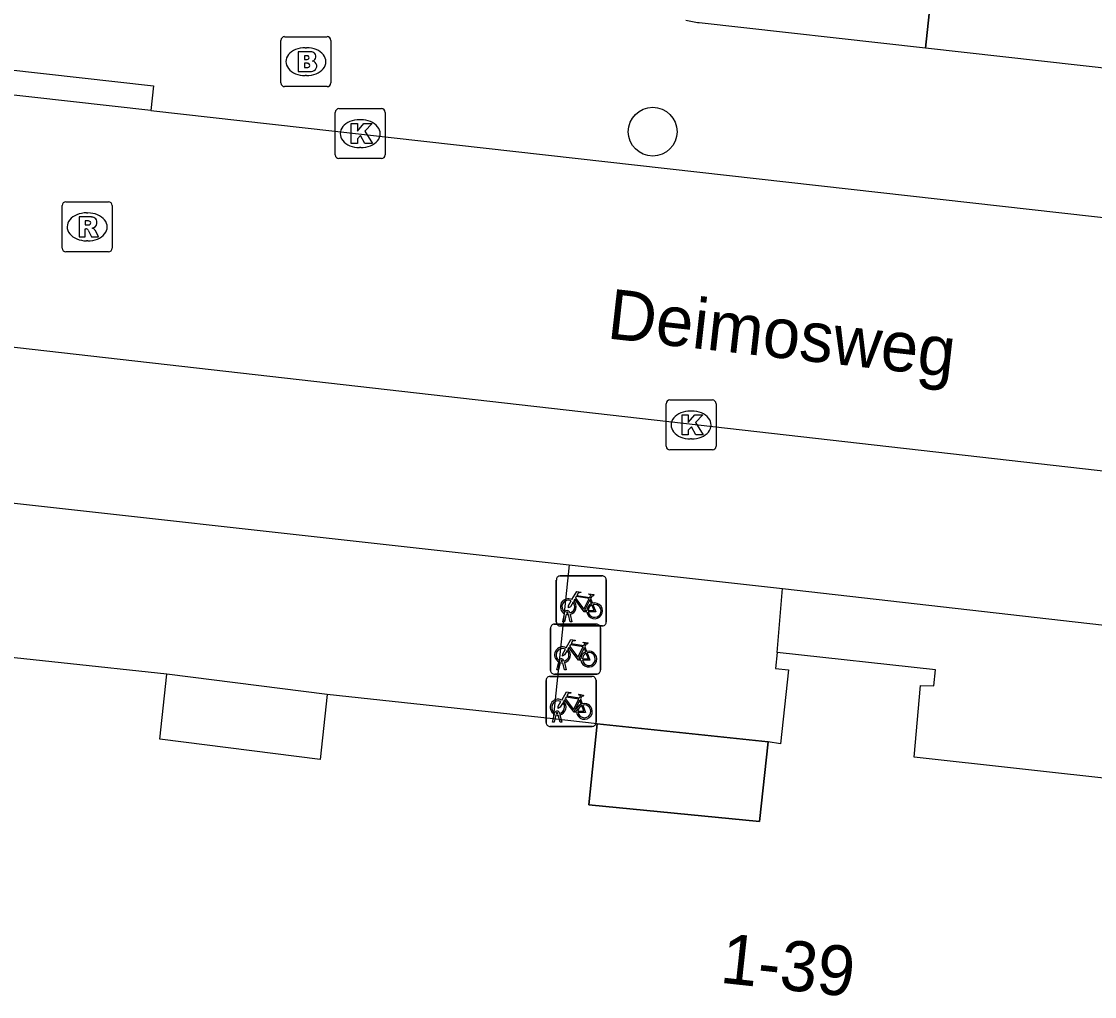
# Model space of a CAD drawing. Extents: x 161928 to 163055, y 386475 to 387428.
# Drawn here: x 162213.35 to 162234.84, y 386826.91 to 386846.43 of the extents above; entities that cross this region are included whole.
import ezdxf

# ---------------------------------------------------------------- set-up
doc = ezdxf.new("R2010")
doc.units = 0
for name, color, linetype in [('IMGEO_Boom', 7, 'Continuous'), ('IMGEO_Brandkraan', 7, 'Continuous'), ('IMGEO_Fietsenrek', 7, 'Continuous'), ('IMGEO_Groenvoorziening', 7, 'Continuous'), ('IMGEO_Hek', 7, 'Continuous'), ('IMGEO_Kolk', 7, 'Continuous'), ('IMGEO_Openbare_ruimte_label', 7, 'Continuous'), ('IMGEO_Pand', 7, 'Continuous'), ('IMGEO_Pand_nummerreeks', 7, 'Continuous'), ('IMGEO_Pand_overbouw', 7, 'Continuous'), ('IMGEO_Rijbaan_lokaal_open', 7, 'Continuous'), ('IMGEO_Rioolput', 7, 'Continuous'), ('IMGEO_Voetpad_open', 7, 'Continuous')]:
    doc.layers.add(name, color=color, linetype=linetype)

msp = doc.modelspace()

# ---------------------------------------------------------------- linework, layer by layer
at = {"layer": 'IMGEO_Boom'}
msp.add_circle((162225.994, 386844.225), 0.489, dxfattribs=at)
at = {"layer": 'IMGEO_Brandkraan'}
for p, q in [((162218.623, 386846.127), (162219.475, 386846.127)), ((162218.548, 386845.201), (162218.548, 386846.053)), ((162219.036, 386845.907), (162219.061, 386845.907)), ((162219.549, 386846.053), (162219.549, 386845.201)), ((162219.059, 386845.347), (162219.034, 386845.347)), ((162219.475, 386845.127), (162218.623, 386845.127))]:
    msp.add_line(p, q, dxfattribs=at)
for points in [[(162218.623, 386846.127), (162219.475, 386846.127)], [(162218.548, 386845.201), (162218.548, 386846.053)], [(162219.549, 386846.053), (162219.549, 386845.201)], [(162218.896, 386845.827), (162218.896, 386845.427), (162219.109, 386845.427)], [(162219.127, 386845.827), (162218.896, 386845.827)], [(162219.075, 386845.746), (162219.021, 386845.746), (162219.021, 386845.67)], [(162219.021, 386845.67), (162219.074, 386845.67)], [(162219.083, 386845.594), (162219.021, 386845.594), (162219.021, 386845.513)], [(162219.021, 386845.513), (162219.083, 386845.513)], [(162219.475, 386845.127), (162218.623, 386845.127)]]:
    msp.add_lwpolyline(points, dxfattribs=at)
for centre, radius, start, end in [((162218.625, 386846.051), 0.0765, 91.552, 178.448), ((162218.625, 386846.051), 0.0765, 91.552, 178.448), ((162219.473, 386846.051), 0.0765, 1.552, 88.448), ((162219.473, 386846.051), 0.0765, 1.552, 88.448), ((162219.076, 386845.708), 0.0379, 267.8285, 90.9355), ((162219.131, 386845.682), 0.145, 59.4692, 91.5367), ((162219.156, 386845.729), 0.0922, 285.5137, 58.1501), ((162219.161, 386845.537), 0.105, 301.3115, 78.989), ((162219.084, 386845.553), 0.0404, 269.8759, 90.5077), ((162219.115, 386845.678), 0.251, 268.6676, 293.5347), ((162218.625, 386845.203), 0.0765, 181.552, 268.448), ((162218.625, 386845.203), 0.0765, 181.552, 268.448), ((162219.473, 386845.203), 0.0765, 271.552, 358.448), ((162219.473, 386845.203), 0.0765, 271.552, 358.448)]:
    msp.add_arc(centre, radius, start, end, dxfattribs=at)
for centre, major_axis, ratio, start_param, end_param in [((162219.035, 386845.627), (-0.387, 0.002), 0.722429, 4.712389, 7.853982), ((162219.06, 386845.627), (-0.39, 0.002), 0.717154, 1.570796, 4.712389)]:
    msp.add_ellipse(centre, major_axis=major_axis, ratio=ratio, start_param=start_param, end_param=end_param, dxfattribs=at)
at = {"layer": 'IMGEO_Fietsenrek'}
for p, q in [((162224.139, 386835.332), (162224.98, 386835.332)), ((162224.98, 386835.332), (162224.139, 386835.332)), ((162224.064, 386834.407), (162224.064, 386835.248)), ((162224.064, 386835.248), (162224.064, 386834.407)), ((162225.064, 386835.257), (162225.064, 386834.416)), ((162225.064, 386834.416), (162225.064, 386835.257)), ((162224.751, 386834.881), (162224.787, 386834.786)), ((162224.191, 386834.416), (162224.23, 386834.576)), ((162224.26, 386834.564), (162224.225, 386834.416)), ((162224.302, 386834.588), (162224.301, 386834.592)), ((162224.343, 386834.416), (162224.309, 386834.558)), ((162224.333, 386834.599), (162224.334, 386834.592)), ((162224.341, 386834.562), (162224.376, 386834.416)), ((162223.948, 386833.442), (162223.948, 386834.283)), ((162223.948, 386834.283), (162223.948, 386833.442)), ((162224.023, 386834.367), (162224.864, 386834.367)), ((162224.864, 386834.367), (162224.023, 386834.367)), ((162224.989, 386834.332), (162224.148, 386834.332)), ((162224.148, 386834.332), (162224.989, 386834.332)), ((162224.225, 386834.416), (162224.191, 386834.416)), ((162224.376, 386834.416), (162224.343, 386834.416)), ((162224.948, 386834.292), (162224.948, 386833.451)), ((162224.948, 386833.451), (162224.948, 386834.292)), ((162224.635, 386833.916), (162224.671, 386833.821)), ((162224.075, 386833.451), (162224.114, 386833.611)), ((162224.186, 386833.623), (162224.185, 386833.627)), ((162224.217, 386833.634), (162224.218, 386833.627)), ((162224.109, 386833.451), (162224.075, 386833.451)), ((162224.144, 386833.599), (162224.109, 386833.451)), ((162224.227, 386833.451), (162224.193, 386833.593)), ((162224.225, 386833.597), (162224.26, 386833.451)), ((162224.26, 386833.451), (162224.227, 386833.451)), ((162223.859, 386832.395), (162223.859, 386833.236)), ((162223.859, 386833.236), (162223.859, 386832.395)), ((162223.934, 386833.32), (162224.775, 386833.32)), ((162224.775, 386833.32), (162223.934, 386833.32)), ((162224.873, 386833.367), (162224.032, 386833.367)), ((162224.032, 386833.367), (162224.873, 386833.367)), ((162224.859, 386833.245), (162224.859, 386832.404)), ((162224.859, 386832.404), (162224.859, 386833.245)), ((162224.546, 386832.869), (162224.582, 386832.774)), ((162223.986, 386832.404), (162224.025, 386832.564)), ((162224.055, 386832.552), (162224.02, 386832.404)), ((162224.097, 386832.576), (162224.096, 386832.58)), ((162224.138, 386832.404), (162224.104, 386832.546)), ((162224.128, 386832.587), (162224.129, 386832.58)), ((162224.136, 386832.55), (162224.171, 386832.404)), ((162224.784, 386832.32), (162223.943, 386832.32)), ((162223.943, 386832.32), (162224.784, 386832.32)), ((162224.02, 386832.404), (162223.986, 386832.404)), ((162224.171, 386832.404), (162224.138, 386832.404))]:
    msp.add_line(p, q, dxfattribs=at)
for points in [[(162224.377, 386834.858), (162224.472, 386835.022), (162224.558, 386835.008), (162224.56, 386834.999), (162224.504, 386834.988), (162224.477, 386834.943), (162224.733, 386834.902)], [(162224.72, 386834.877), (162224.463, 386834.918), (162224.446, 386834.889), (162224.613, 386834.669), (162224.72, 386834.877)], [(162224.733, 386834.902), (162224.758, 386834.951), (162224.752, 386834.955), (162224.729, 386834.959), (162224.717, 386834.966), (162224.716, 386834.969), (162224.718, 386834.974), (162224.813, 386834.959), (162224.815, 386834.949), (162224.805, 386834.936), (162224.793, 386834.93), (162224.779, 386834.936), (162224.751, 386834.881)], [(162224.398, 386834.806), (162224.346, 386834.716), (162224.306, 386834.691), (162224.307, 386834.738), (162224.362, 386834.832)], [(162224.673, 386834.614), (162224.623, 386834.614), (162224.432, 386834.865), (162224.413, 386834.833)], [(162224.768, 386834.779), (162224.738, 386834.856), (162224.629, 386834.638), (162224.672, 386834.638)], [(162224.702, 386834.638), (162224.822, 386834.637), (162224.778, 386834.751)], [(162224.798, 386834.758), (162224.853, 386834.613), (162224.703, 386834.613)], [(162224.261, 386833.893), (162224.356, 386834.057), (162224.442, 386834.043), (162224.444, 386834.034), (162224.388, 386834.023), (162224.361, 386833.978), (162224.617, 386833.937)], [(162224.282, 386833.841), (162224.23, 386833.751), (162224.19, 386833.726), (162224.191, 386833.773), (162224.246, 386833.867)], [(162224.557, 386833.649), (162224.507, 386833.649), (162224.316, 386833.9), (162224.297, 386833.868)], [(162224.604, 386833.912), (162224.347, 386833.953), (162224.33, 386833.924), (162224.497, 386833.704), (162224.604, 386833.912)], [(162224.652, 386833.814), (162224.622, 386833.891), (162224.513, 386833.673), (162224.556, 386833.673)], [(162224.617, 386833.937), (162224.642, 386833.986), (162224.636, 386833.99), (162224.613, 386833.994), (162224.601, 386834.001), (162224.6, 386834.004), (162224.602, 386834.009), (162224.697, 386833.994), (162224.699, 386833.984), (162224.689, 386833.971), (162224.677, 386833.965), (162224.663, 386833.971), (162224.635, 386833.916)], [(162224.586, 386833.673), (162224.706, 386833.672), (162224.662, 386833.786)], [(162224.682, 386833.793), (162224.737, 386833.648), (162224.587, 386833.648)], [(162224.172, 386832.846), (162224.267, 386833.01), (162224.353, 386832.996), (162224.355, 386832.987), (162224.299, 386832.976), (162224.272, 386832.931), (162224.528, 386832.89)], [(162224.528, 386832.89), (162224.553, 386832.939), (162224.547, 386832.943), (162224.524, 386832.947), (162224.512, 386832.954), (162224.511, 386832.957), (162224.513, 386832.962), (162224.608, 386832.947), (162224.61, 386832.937), (162224.6, 386832.924), (162224.588, 386832.918), (162224.574, 386832.924), (162224.546, 386832.869)], [(162224.193, 386832.794), (162224.141, 386832.704), (162224.101, 386832.679), (162224.102, 386832.726), (162224.157, 386832.82)], [(162224.468, 386832.602), (162224.418, 386832.602), (162224.227, 386832.853), (162224.208, 386832.821)], [(162224.515, 386832.865), (162224.258, 386832.906), (162224.241, 386832.877), (162224.408, 386832.657), (162224.515, 386832.865)], [(162224.563, 386832.767), (162224.533, 386832.844), (162224.424, 386832.626), (162224.467, 386832.626)], [(162224.593, 386832.746), (162224.648, 386832.601), (162224.498, 386832.601)], [(162224.497, 386832.626), (162224.617, 386832.625), (162224.573, 386832.739)]]:
    msp.add_lwpolyline(points, dxfattribs=at)
for centre, radius, start, end in [((162224.142, 386835.254), 0.0779, 92.4484, 184.2845), ((162224.142, 386835.254), 0.0779, 92.4484, 184.2845), ((162224.986, 386835.254), 0.0779, 2.4484, 94.2845), ((162224.986, 386835.254), 0.0779, 2.4484, 94.2845), ((162224.304, 386834.717), 0.159, 62.6766, 242.1369), ((162224.304, 386834.717), 0.129, 63.3192, 238.903), ((162224.304, 386834.717), 0.129, 283.6043, 43.4302), ((162224.304, 386834.717), 0.159, 283.5766, 46.6042), ((162224.831, 386834.633), 0.159, 113.3408, 178.3217), ((162224.831, 386834.633), 0.159, 187.0065, 105.7708), ((162224.831, 386834.633), 0.129, 113.923, 177.9556), ((162224.831, 386834.633), 0.129, 188.6715, 104.5883), ((162224.284, 386834.588), 0.0499, 12.8025, 158.6934), ((162224.304, 386834.717), 0.159, 253.9967, 271.7867), ((162224.284, 386834.588), 0.0174, 12.8025, 163.4502), ((162224.304, 386834.717), 0.129, 253.415, 269.0204), ((162224.026, 386834.289), 0.0779, 92.4484, 184.2845), ((162224.026, 386834.289), 0.0779, 92.4484, 184.2845), ((162224.142, 386834.41), 0.0779, 182.4484, 274.2845), ((162224.142, 386834.41), 0.0779, 182.4484, 274.2845), ((162224.87, 386834.289), 0.0779, 2.4484, 94.2845), ((162224.87, 386834.289), 0.0779, 2.4484, 94.2845), ((162224.986, 386834.41), 0.0779, 272.4484, 4.2845), ((162224.986, 386834.41), 0.0779, 272.4484, 4.2845), ((162224.188, 386833.752), 0.159, 62.6766, 242.1369), ((162224.188, 386833.752), 0.129, 63.3192, 238.903), ((162224.188, 386833.752), 0.129, 283.6043, 43.4302), ((162224.188, 386833.752), 0.159, 283.5766, 46.6042), ((162224.715, 386833.668), 0.159, 187.0065, 105.7708), ((162224.168, 386833.623), 0.0499, 12.8025, 158.6934), ((162224.168, 386833.623), 0.0174, 12.8025, 163.4502), ((162224.188, 386833.752), 0.129, 253.415, 269.0204), ((162224.715, 386833.668), 0.159, 113.3408, 178.3217), ((162224.715, 386833.668), 0.129, 113.923, 177.9556), ((162224.715, 386833.668), 0.129, 188.6715, 104.5883), ((162224.026, 386833.445), 0.0779, 182.4484, 274.2845), ((162224.026, 386833.445), 0.0779, 182.4484, 274.2845), ((162224.188, 386833.752), 0.159, 253.9967, 271.7867), ((162224.87, 386833.445), 0.0779, 272.4484, 4.2845), ((162224.87, 386833.445), 0.0779, 272.4484, 4.2845), ((162223.937, 386833.242), 0.0779, 92.4484, 184.2845), ((162223.937, 386833.242), 0.0779, 92.4484, 184.2845), ((162224.781, 386833.242), 0.0779, 2.4484, 94.2845), ((162224.781, 386833.242), 0.0779, 2.4484, 94.2845), ((162224.099, 386832.705), 0.159, 62.6766, 242.1369), ((162224.099, 386832.705), 0.129, 63.3192, 238.903), ((162224.099, 386832.705), 0.129, 283.6043, 43.4302), ((162224.099, 386832.705), 0.159, 283.5766, 46.6042), ((162224.626, 386832.621), 0.159, 113.3408, 178.3217), ((162224.626, 386832.621), 0.159, 187.0065, 105.7708), ((162224.626, 386832.621), 0.129, 188.6715, 104.5883), ((162224.079, 386832.576), 0.0499, 12.8025, 158.6934), ((162224.099, 386832.705), 0.159, 253.9967, 271.7867), ((162224.079, 386832.576), 0.0174, 12.8025, 163.4502), ((162224.099, 386832.705), 0.129, 253.415, 269.0204), ((162224.626, 386832.621), 0.129, 113.923, 177.9556), ((162223.937, 386832.398), 0.0779, 182.4484, 274.2845), ((162223.937, 386832.398), 0.0779, 182.4484, 274.2845), ((162224.781, 386832.398), 0.0779, 272.4484, 4.2845), ((162224.781, 386832.398), 0.0779, 272.4484, 4.2845)]:
    msp.add_arc(centre, radius, start, end, dxfattribs=at)
at = {"layer": 'IMGEO_Groenvoorziening'}
for points in [[(162231.457, 386845.899), (162231.888, 386849.896)], [(162219.477, 386832.961), (162216.264, 386833.365)]]:
    msp.add_lwpolyline(points, dxfattribs=at)
at = {"layer": 'IMGEO_Hek'}
msp.add_lwpolyline([(162231.888, 386849.896), (162231.457, 386845.899)], dxfattribs=at)
at = {"layer": 'IMGEO_Kolk'}
for p, q in [((162219.635, 386843.76), (162219.635, 386844.612)), ((162219.71, 386844.686), (162220.562, 386844.686)), ((162220.636, 386844.612), (162220.636, 386843.76)), ((162220.123, 386844.466), (162220.148, 386844.466)), ((162220.146, 386843.906), (162220.121, 386843.906)), ((162220.562, 386843.686), (162219.71, 386843.686)), ((162226.262, 386837.928), (162226.262, 386838.78)), ((162226.337, 386838.854), (162227.189, 386838.854)), ((162227.263, 386838.78), (162227.263, 386837.928)), ((162226.75, 386838.634), (162226.775, 386838.634)), ((162226.773, 386838.074), (162226.748, 386838.074)), ((162227.189, 386837.854), (162226.337, 386837.854))]:
    msp.add_line(p, q, dxfattribs=at)
for points in [[(162219.635, 386843.76), (162219.635, 386844.612)], [(162219.71, 386844.686), (162220.562, 386844.686)], [(162220.636, 386844.612), (162220.636, 386843.76)], [(162219.956, 386844.386), (162220.079, 386844.386), (162220.079, 386844.235), (162220.209, 386844.386), (162220.373, 386844.386), (162220.227, 386844.235), (162220.38, 386843.986), (162220.228, 386843.986), (162220.143, 386844.15), (162220.079, 386844.083), (162220.079, 386843.986), (162219.956, 386843.986), (162219.956, 386844.386)], [(162220.562, 386843.686), (162219.71, 386843.686)], [(162226.262, 386837.928), (162226.262, 386838.78)], [(162226.337, 386838.854), (162227.189, 386838.854)], [(162227.263, 386838.78), (162227.263, 386837.928)], [(162226.583, 386838.554), (162226.706, 386838.554), (162226.706, 386838.403), (162226.836, 386838.554), (162227, 386838.554), (162226.854, 386838.403), (162227.007, 386838.154), (162226.855, 386838.154), (162226.77, 386838.318), (162226.706, 386838.251), (162226.706, 386838.154), (162226.583, 386838.154), (162226.583, 386838.554)], [(162227.189, 386837.854), (162226.337, 386837.854)]]:
    msp.add_lwpolyline(points, dxfattribs=at)
for centre, start, end in [((162219.712, 386844.61), 91.552, 178.448), ((162219.712, 386844.61), 91.552, 178.448), ((162220.56, 386844.61), 1.552, 88.448), ((162220.56, 386844.61), 1.552, 88.448), ((162219.712, 386843.762), 181.552, 268.448), ((162219.712, 386843.762), 181.552, 268.448), ((162220.56, 386843.762), 271.552, 358.448), ((162220.56, 386843.762), 271.552, 358.448), ((162226.339, 386838.778), 91.552, 178.448), ((162226.339, 386838.778), 91.552, 178.448), ((162227.187, 386838.778), 1.552, 88.448), ((162227.187, 386838.778), 1.552, 88.448), ((162226.339, 386837.93), 181.552, 268.448), ((162226.339, 386837.93), 181.552, 268.448), ((162227.187, 386837.93), 271.552, 358.448), ((162227.187, 386837.93), 271.552, 358.448)]:
    msp.add_arc(centre, 0.0765, start, end, dxfattribs=at)
for centre, major_axis, ratio, start_param, end_param in [((162220.122, 386844.186), (-0.387, 0.002), 0.722429, 4.712389, 7.853982), ((162220.147, 386844.186), (-0.39, 0.002), 0.717154, 1.570796, 4.712389), ((162226.749, 386838.354), (-0.387, 0.002), 0.722429, 4.712389, 7.853982), ((162226.774, 386838.354), (-0.39, 0.002), 0.717154, 1.570796, 4.712389)]:
    msp.add_ellipse(centre, major_axis=major_axis, ratio=ratio, start_param=start_param, end_param=end_param, dxfattribs=at)
at = {"layer": 'IMGEO_Pand'}
for points in [[(162216.264, 386833.365), (162212.024, 386833.82), (162212.179, 386835.29), (162212.451, 386835.243), (162212.486, 386835.562), (162209.306, 386835.921)], [(162228.488, 386833.799), (162228.453, 386833.481), (162228.712, 386833.453), (162228.556, 386831.971), (162228.305, 386832.008)], [(162235.448, 386831.239), (162231.229, 386831.704), (162231.36, 386833.139), (162231.624, 386833.132), (162231.659, 386833.452), (162228.488, 386833.799)], [(162219.477, 386832.961), (162219.336, 386831.659), (162216.125, 386832.063), (162216.264, 386833.365)], [(162224.001, 386832.47), (162219.477, 386832.961)], [(162224.881, 386832.374), (162224.001, 386832.47)], [(162228.305, 386832.008), (162228.132, 386830.416), (162224.714, 386830.751), (162224.881, 386832.374)]]:
    msp.add_lwpolyline(points, dxfattribs=at)
at = {"layer": 'IMGEO_Pand_overbouw'}
msp.add_lwpolyline([(162224.881, 386832.374), (162224.714, 386830.751), (162228.132, 386830.416), (162228.305, 386832.008)], close=True, dxfattribs=at)
at = {"layer": 'IMGEO_Rijbaan_lokaal_open'}
for points in [[(162215.943, 386844.646), (162207.117, 386845.636)], [(162215.943, 386844.646), (162250, 386840.828), (162265.838, 386838.97), (162272.289, 386838.281)], [(162270.651, 386833.365), (162265.498, 386833.927), (162250, 386835.731), (162189.585, 386842.585)]]:
    msp.add_lwpolyline(points, dxfattribs=at)
at = {"layer": 'IMGEO_Rioolput'}
for p, q in [((162214.167, 386841.894), (162214.167, 386842.746)), ((162214.242, 386842.82), (162215.094, 386842.82)), ((162215.168, 386842.746), (162215.168, 386841.894)), ((162214.655, 386842.6), (162214.68, 386842.6)), ((162214.678, 386842.04), (162214.653, 386842.04)), ((162215.094, 386841.82), (162214.242, 386841.82))]:
    msp.add_line(p, q, dxfattribs=at)
for points in [[(162214.167, 386841.894), (162214.167, 386842.746)], [(162214.242, 386842.82), (162215.094, 386842.82)], [(162215.168, 386842.746), (162215.168, 386841.894)], [(162214.756, 386842.518), (162214.504, 386842.52), (162214.504, 386842.12)], [(162214.682, 386842.439), (162214.628, 386842.439), (162214.628, 386842.358)], [(162214.504, 386842.12), (162214.628, 386842.12), (162214.628, 386842.282), (162214.639, 386842.282)], [(162214.628, 386842.358), (162214.68, 386842.358)], [(162214.686, 386842.253), (162214.757, 386842.12), (162214.897, 386842.12), (162214.832, 386842.246)], [(162215.094, 386841.82), (162214.242, 386841.82)]]:
    msp.add_lwpolyline(points, dxfattribs=at)
for centre, radius, start, end in [((162214.244, 386842.744), 0.0765, 91.552, 178.448), ((162214.244, 386842.744), 0.0765, 91.552, 178.448), ((162215.092, 386842.744), 0.0765, 1.552, 88.448), ((162215.092, 386842.744), 0.0765, 1.552, 88.448), ((162214.688, 386842.343), 0.0964, 77.0061, 93.1865), ((162214.702, 386842.4), 0.0378, 276.6634, 79.6772), ((162214.755, 386842.408), 0.109, 350.3612, 89.416), ((162214.638, 386842.229), 0.0533, 26.0293, 88.6989), ((162214.664, 386842.547), 0.19, 274.7715, 282.9687), ((162214.753, 386842.408), 0.112, 277.5842, 350.9817), ((162214.737, 386842.193), 0.108, 29.5134, 73.7905), ((162214.244, 386841.896), 0.0765, 181.552, 268.448), ((162214.244, 386841.896), 0.0765, 181.552, 268.448), ((162215.092, 386841.896), 0.0765, 271.552, 358.448), ((162215.092, 386841.896), 0.0765, 271.552, 358.448)]:
    msp.add_arc(centre, radius, start, end, dxfattribs=at)
for centre, major_axis, ratio, start_param, end_param in [((162214.654, 386842.32), (-0.387, 0.002), 0.722429, 4.712389, 7.853982), ((162214.679, 386842.32), (-0.39, 0.002), 0.717154, 1.570796, 4.712389)]:
    msp.add_ellipse(centre, major_axis=major_axis, ratio=ratio, start_param=start_param, end_param=end_param, dxfattribs=at)
at = {"layer": 'IMGEO_Voetpad_open'}
for points in [[(162231.457, 386845.899), (162226.925, 386846.407)], [(162246.945, 386844.164), (162231.457, 386845.899)], [(162211.585, 386845.638), (162215.998, 386845.143), (162215.943, 386844.646)], [(162209.422, 386837.212), (162224.32, 386835.551)], [(162224.32, 386835.551), (162224.001, 386832.47)], [(162224.32, 386835.551), (162228.596, 386835.081)], [(162228.488, 386833.799), (162228.596, 386835.081)], [(162228.596, 386835.081), (162243.543, 386833.377)], [(162224.881, 386832.374), (162228.305, 386832.008)]]:
    msp.add_lwpolyline(points, dxfattribs=at)
msp.add_arc((162227.153, 386848.411), 2.016, 255.7652, 263.5123, dxfattribs=at)

# ---------------------------------------------------------------- texts
at = {"layer": 'IMGEO_Openbare_ruimte_label'}
msp.add_text('Deimosweg', height=1, rotation=353.5713, dxfattribs=at).set_placement((162225.06, 386840.089))
at = {"layer": 'IMGEO_Pand_nummerreeks'}
msp.add_text('1-39', height=1, rotation=353.7717, dxfattribs=at).set_placement((162227.323, 386827.191))

doc.saveas('drawing.dxf')
